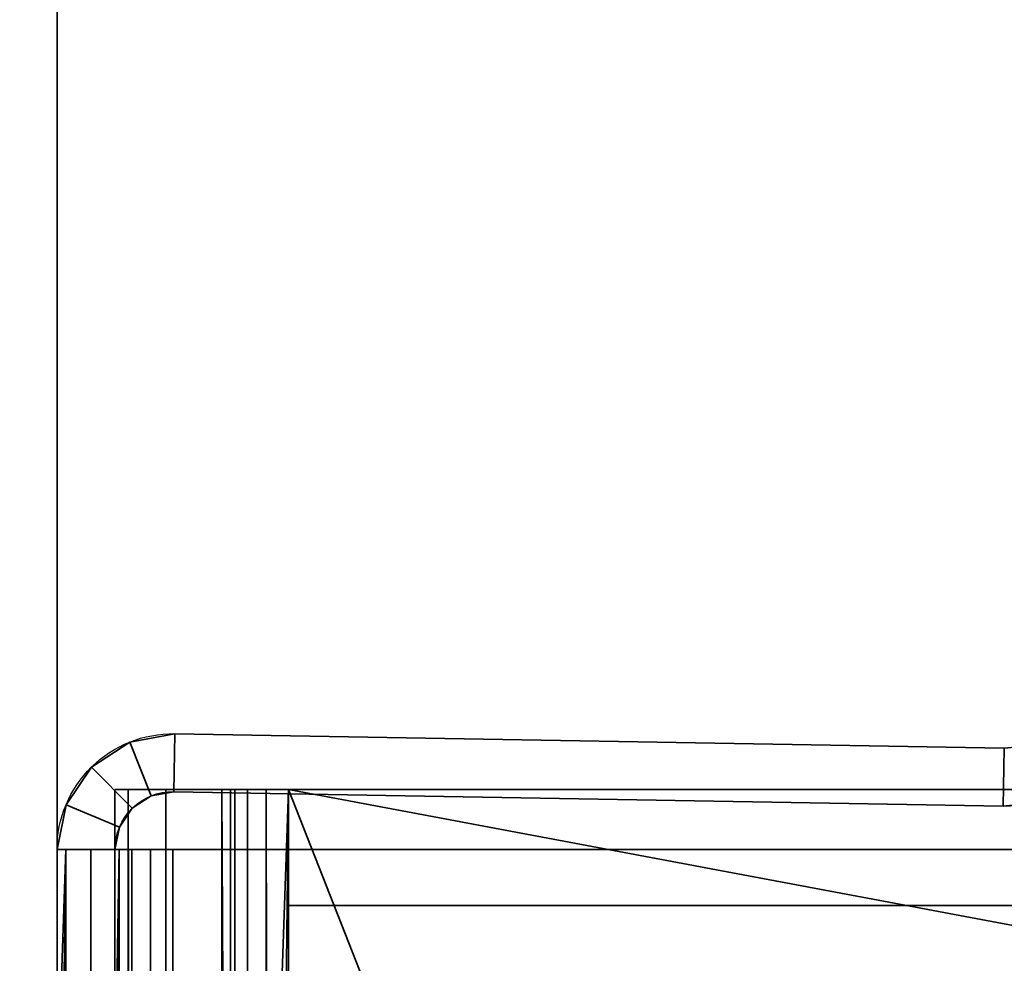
# Model space of a CAD drawing. Header units: millimetres. Extents: x -603 to 3703, y -120 to 249.
# Tile 798 of 1056: x 1988 to 2005, y -20 to -3. Entities that reach past the tile are written whole.
import ezdxf

# ---------------------------------------------------------------- set-up
doc = ezdxf.new("R2010")
doc.units = ezdxf.units.MM
doc.layers.add('152', color=7, linetype='Continuous', true_color=0xffffff)

# ---------------------------------------------------------------- blocks, each defined once
blk = doc.blocks.new('UG_SURFACE_002')
at = {"layer": '152', "color": 252, "linetype": 'Continuous', "lineweight": 35}
for points in [[(2177.5, -30, 2213), (2177.5, 229.8, 2213), (822.5, 229.8, 2213), (822.5, -30, 2213)], [(972.5, -30, 2063), (972.5, 229.8, 2063), (2027.5, 229.8, 2063), (2027.5, -30, 2063)]]:
    blk.add_3dface(points, dxfattribs=at)
blk = doc.blocks.new('UG_SURFACE_103')
at = {"layer": '152', "color": 252, "linetype": 'Continuous', "lineweight": 35}
for points in [[(1990.259, -15.678, 1712), (1990.259, -15.678, 1848), (1991.035, -15.536, 1848), (1991.035, -15.536, 1712)], [(1990.259, -15.678, 1712), (1991.035, -15.536, 1712), (1991.017, -16.535, 1712), (1990.629, -16.606, 1712)], [(1990.629, -16.606, 1848), (1991.017, -16.535, 1848), (1991.035, -15.536, 1848), (1990.259, -15.678, 1848)], [(1991.017, -16.535, 1712), (1991.035, -15.536, 1712), (1991.035, -15.536, 1710), (1991.017, -16.535, 1710)], [(1991.017, -16.535, 1850), (1991.035, -15.536, 1850), (1991.035, -15.536, 1848), (1991.017, -16.535, 1848)], [(2005.376, -15.786, 1850), (1991.035, -15.536, 1850), (1991.017, -16.535, 1850), (2005.359, -16.786, 1850)], [(2005.359, -16.786, 1710), (1991.017, -16.535, 1710), (1991.035, -15.536, 1710), (2005.376, -15.786, 1710)], [(2005.376, -15.786, 1850), (2005.376, -15.786, 1710), (1991.035, -15.536, 1712), (1991.035, -15.536, 1848)], [(2005.376, -15.786, 1710), (1991.035, -15.536, 1710), (1991.035, -15.536, 1712)], [(1991.035, -15.536, 1848), (1991.035, -15.536, 1850), (2005.376, -15.786, 1850)], [(1989.598, -16.109, 1712), (1989.598, -16.109, 1848), (1990.259, -15.678, 1848), (1990.259, -15.678, 1712)], [(1989.598, -16.109, 1712), (1990.259, -15.678, 1712), (1990.629, -16.606, 1712), (1990.299, -16.822, 1712)], [(1990.299, -16.822, 1848), (1990.629, -16.606, 1848), (1990.259, -15.678, 1848), (1989.598, -16.109, 1848)], [(2005.359, -16.786, 1850), (2005.847, -16.734, 1850), (2005.62, -15.76, 1850), (2005.376, -15.786, 1850)], [(2005.376, -15.786, 1710), (2005.62, -15.76, 1710), (2005.847, -16.734, 1710), (2005.359, -16.786, 1710)], [(2005.376, -15.786, 1710), (2005.376, -15.786, 1850), (2005.62, -15.76, 1850), (2005.62, -15.76, 1710)], [(1989.156, -16.762, 1712), (1989.156, -16.762, 1848), (1989.598, -16.109, 1848), (1989.598, -16.109, 1712)], [(1990.299, -16.822, 1712), (1990.078, -17.149, 1712), (1989.156, -16.762, 1712), (1989.598, -16.109, 1712)], [(1989.598, -16.109, 1848), (1989.156, -16.762, 1848), (1990.078, -17.149, 1848), (1990.299, -16.822, 1848)], [(1990.629, -16.606, 1712), (1990.629, -16.606, 1848), (1990.299, -16.822, 1848), (1990.299, -16.822, 1712)], [(1991.017, -16.535, 1712), (1991.017, -16.535, 1848), (1990.629, -16.606, 1848), (1990.629, -16.606, 1712)], [(2005.359, -16.786, 1710), (2005.359, -16.786, 1850), (1991.017, -16.535, 1848), (1991.017, -16.535, 1712)], [(2005.359, -16.786, 1850), (1991.017, -16.535, 1850), (1991.017, -16.535, 1848)], [(1991.017, -16.535, 1712), (1991.017, -16.535, 1710), (2005.359, -16.786, 1710)], [(1989.156, -16.762, 1848), (1989, -17.535, 1818.25), (1989, -17.535, 1828.35)], [(1989.156, -16.762, 1848), (1989, -17.535, 1794), (1989, -17.535, 1818.25)], [(1989.156, -16.762, 1848), (1989.156, -16.762, 1712), (1989, -17.535, 1766), (1989, -17.535, 1794)], [(1989.156, -16.762, 1712), (1989, -17.535, 1741.75), (1989, -17.535, 1766)], [(1989.156, -16.762, 1712), (1989, -17.535, 1731.65), (1989, -17.535, 1741.75)], [(1989.156, -16.762, 1712), (1989, -17.535, 1715.2), (1989, -17.535, 1731.65)], [(1989.156, -16.762, 1712), (1989, -17.535, 1712), (1989, -17.535, 1715.2)], [(1989, -17.535, 1828.35), (1989, -17.535, 1848), (1989.156, -16.762, 1848)], [(1990.078, -17.149, 1712), (1990, -17.535, 1712), (1989, -17.535, 1712), (1989.156, -16.762, 1712)], [(1989.156, -16.762, 1848), (1989, -17.535, 1848), (1990, -17.535, 1848), (1990.078, -17.149, 1848)], [(1990.299, -16.822, 1712), (1990.299, -16.822, 1848), (1990.078, -17.149, 1848), (1990.078, -17.149, 1712)], [(2005.847, -16.734, 1710), (2005.847, -16.734, 1850), (2005.359, -16.786, 1850), (2005.359, -16.786, 1710)], [(1990.078, -17.149, 1712), (1990, -17.535, 1731.65), (1990, -17.535, 1715.2)], [(1990.078, -17.149, 1712), (1990, -17.535, 1741.75), (1990, -17.535, 1731.65)], [(1990.078, -17.149, 1712), (1990, -17.535, 1766), (1990, -17.535, 1741.75)], [(1990.078, -17.149, 1712), (1990.078, -17.149, 1848), (1990, -17.535, 1794), (1990, -17.535, 1766)], [(1990.078, -17.149, 1848), (1990, -17.535, 1818.25), (1990, -17.535, 1794)], [(1990.078, -17.149, 1848), (1990, -17.535, 1828.35), (1990, -17.535, 1818.25)], [(1990.078, -17.149, 1848), (1990, -17.535, 1848), (1990, -17.535, 1828.35)], [(1990, -17.535, 1715.2), (1990, -17.535, 1712), (1990.078, -17.149, 1712)], [(1989, -21.968, 1848), (1989, -17.535, 1848), (1989, -17.535, 1828.35), (1989, -21.968, 1828.35)], [(1989, -21.968, 1828.35), (1989, -17.535, 1828.35), (1989, -17.535, 1818.25), (1989, -21.968, 1818.25)], [(1989, -21.968, 1818.25), (1989, -17.535, 1818.25), (1989, -17.535, 1794), (1989, -21.968, 1794)], [(1989, -21.968, 1794), (1989, -17.535, 1794), (1989, -17.535, 1766), (1989, -21.968, 1766)], [(1989, -21.968, 1766), (1989, -17.535, 1766), (1989, -17.535, 1741.75), (1989, -21.968, 1741.75)], [(1989, -21.968, 1741.75), (1989, -17.535, 1741.75), (1989, -17.535, 1731.65), (1989, -21.968, 1731.65)], [(1989, -21.968, 1731.65), (1989, -17.535, 1731.65), (1989, -17.535, 1715.2), (1989, -21.968, 1715.2)], [(1989, -21.968, 1715.2), (1989, -17.535, 1715.2), (1989, -17.535, 1712), (1989, -21.968, 1712)], [(1989.152, -46.5, 1848.765), (1989.152, -17.535, 1848.765), (1989, -28.75, 1848), (1989, -35, 1848)], [(1989.152, -17.535, 1848.765), (1989, -21.968, 1848), (1989, -28.75, 1848)], [(1989.152, -17.535, 1848.765), (1989, -17.535, 1848), (1989, -21.968, 1848)], [(1990.076, -17.535, 1848.383), (1990, -17.535, 1848), (1989, -17.535, 1848), (1989.152, -17.535, 1848.765)], [(1989.152, -17.535, 1711.235), (1989, -28.75, 1712), (1989, -21.968, 1712)], [(1989.152, -17.535, 1711.235), (1989.152, -46.5, 1711.235), (1989, -35, 1712), (1989, -28.75, 1712)], [(1989, -21.968, 1712), (1989, -17.535, 1712), (1989.152, -17.535, 1711.235)], [(1989.152, -17.535, 1711.235), (1989, -17.535, 1712), (1990, -17.535, 1712), (1990.076, -17.535, 1711.617)], [(1989.152, -17.535, 1848.765), (1989.152, -46.5, 1848.765), (1989.586, -46.5, 1849.414), (1989.586, -17.535, 1849.414)], [(1989.152, -17.535, 1848.765), (1989.586, -17.535, 1849.414), (1990.293, -17.535, 1848.707), (1990.076, -17.535, 1848.383)], [(1989.152, -46.5, 1711.235), (1989.152, -17.535, 1711.235), (1989.586, -17.535, 1710.586), (1989.586, -46.5, 1710.586)], [(1990.076, -17.535, 1711.617), (1990.293, -17.535, 1711.293), (1989.586, -17.535, 1710.586), (1989.152, -17.535, 1711.235)], [(1989.586, -17.535, 1849.414), (1989.586, -46.5, 1849.414), (1990.235, -46.5, 1849.848), (1990.235, -17.535, 1849.848)], [(1990.617, -17.535, 1848.924), (1990.293, -17.535, 1848.707), (1989.586, -17.535, 1849.414), (1990.235, -17.535, 1849.848)], [(1989.586, -46.5, 1710.586), (1989.586, -17.535, 1710.586), (1990.235, -17.535, 1710.152), (1990.235, -46.5, 1710.152)], [(1990.235, -17.535, 1710.152), (1989.586, -17.535, 1710.586), (1990.293, -17.535, 1711.293), (1990.617, -17.535, 1711.076)], [(1990.076, -17.535, 1848.383), (1990, -28.75, 1848), (1990, -21.968, 1848)], [(1990.076, -17.535, 1848.383), (1990.076, -46.5, 1848.383), (1990, -35, 1848), (1990, -28.75, 1848)], [(1990, -21.968, 1848), (1990, -17.535, 1848), (1990.076, -17.535, 1848.383)], [(1990, -21.968, 1712), (1990, -17.535, 1712), (1990, -17.535, 1715.2), (1990, -21.968, 1715.2)], [(1990, -21.968, 1715.2), (1990, -17.535, 1715.2), (1990, -17.535, 1731.65), (1990, -21.968, 1731.65)], [(1990, -21.968, 1731.65), (1990, -17.535, 1731.65), (1990, -17.535, 1741.75), (1990, -21.968, 1741.75)], [(1990, -21.968, 1741.75), (1990, -17.535, 1741.75), (1990, -17.535, 1766), (1990, -21.968, 1766)], [(1990, -21.968, 1766), (1990, -17.535, 1766), (1990, -17.535, 1794), (1990, -21.968, 1794)], [(1990, -21.968, 1794), (1990, -17.535, 1794), (1990, -17.535, 1818.25), (1990, -21.968, 1818.25)], [(1990, -21.968, 1818.25), (1990, -17.535, 1818.25), (1990, -17.535, 1828.35), (1990, -21.968, 1828.35)], [(1990, -21.968, 1828.35), (1990, -17.535, 1828.35), (1990, -17.535, 1848), (1990, -21.968, 1848)], [(1990.076, -46.5, 1711.617), (1990.076, -17.535, 1711.617), (1990, -28.75, 1712), (1990, -35, 1712)], [(1990.076, -17.535, 1711.617), (1990, -21.968, 1712), (1990, -28.75, 1712)], [(1990.076, -17.535, 1711.617), (1990, -17.535, 1712), (1990, -21.968, 1712)], [(1990.293, -17.535, 1848.707), (1990.293, -46.5, 1848.707), (1990.076, -46.5, 1848.383), (1990.076, -17.535, 1848.383)], [(1990.293, -46.5, 1711.293), (1990.293, -17.535, 1711.293), (1990.076, -17.535, 1711.617), (1990.076, -46.5, 1711.617)], [(1990.235, -17.535, 1849.848), (1990.235, -46.5, 1849.848), (1991, -46.5, 1850), (1991, -17.535, 1850)], [(1991, -17.535, 1849), (1990.617, -17.535, 1848.924), (1990.235, -17.535, 1849.848), (1991, -17.535, 1850)], [(1990.235, -46.5, 1710.152), (1990.235, -17.535, 1710.152), (1991, -17.535, 1710), (1991, -46.5, 1710)], [(1991, -17.535, 1710), (1990.235, -17.535, 1710.152), (1990.617, -17.535, 1711.076), (1991, -17.535, 1711)], [(1990.617, -17.535, 1848.924), (1990.617, -46.5, 1848.924), (1990.293, -46.5, 1848.707), (1990.293, -17.535, 1848.707)], [(1990.617, -46.5, 1711.076), (1990.617, -17.535, 1711.076), (1990.293, -17.535, 1711.293), (1990.293, -46.5, 1711.293)], [(1991, -17.535, 1849), (1991, -46.5, 1849), (1990.617, -46.5, 1848.924), (1990.617, -17.535, 1848.924)], [(1991, -46.5, 1711), (1991, -17.535, 1711), (1990.617, -17.535, 1711.076), (1990.617, -46.5, 1711.076)], [(1991, -17.535, 1850), (1991, -46.5, 1850), (2006.8, -46.5, 1850), (2006.8, -17.535, 1850)], [(1991, -17.535, 1850), (2006.8, -17.535, 1850), (2006.8, -17.535, 1849), (1991, -17.535, 1849)], [(1991, -17.535, 1849), (2006.8, -17.535, 1849), (2006.8, -46.5, 1849), (1991, -46.5, 1849)], [(1991, -17.535, 1710), (2006.8, -17.535, 1710), (2006.8, -46.5, 1710), (1991, -46.5, 1710)], [(1991, -17.535, 1711), (2006.8, -17.535, 1711), (2006.8, -17.535, 1710), (1991, -17.535, 1710)], [(1991, -17.535, 1711), (1991, -46.5, 1711), (2006.8, -46.5, 1711), (2006.8, -17.535, 1711)]]:
    blk.add_3dface(points, dxfattribs=at)
blk = doc.blocks.new('UG_SURFACE_108')
at = {"layer": '152', "color": 252, "linetype": 'Continuous', "lineweight": 35}
for points in [[(1990.228, -45.5, 1708.148), (1990.228, -16.5, 1708.148), (1990, -16.5, 1707), (1990, -45.5, 1707)], [(1990, -16.5, 1707), (1990.228, -16.5, 1708.148), (1992.076, -16.5, 1707.383), (1992, -16.5, 1707)], [(1992, -16.5, 1707), (1992, -16.5, 1685), (1990, -16.5, 1685), (1990, -16.5, 1707)], [(1990, -45.5, 1707), (1990, -16.5, 1707), (1990, -16.5, 1685), (1990, -45.5, 1685)], [(1990, -45.5, 1685), (1990, -16.5, 1685), (1992, -16.5, 1685), (1992, -45.5, 1685)], [(1990, -45.5, 1853), (1990, -16.5, 1853), (1990.228, -16.5, 1851.852), (1990.228, -45.5, 1851.852)], [(1990, -16.5, 1853), (1990, -16.5, 1875), (1992, -16.5, 1875), (1992, -16.5, 1853)], [(1992, -16.5, 1853), (1992.076, -16.5, 1852.617), (1990.228, -16.5, 1851.852), (1990, -16.5, 1853)], [(1990, -45.5, 1875), (1992, -45.5, 1875), (1992, -16.5, 1875), (1990, -16.5, 1875)], [(1990, -45.5, 1853), (1990, -45.5, 1875), (1990, -16.5, 1875), (1990, -16.5, 1853)], [(1990.879, -45.5, 1709.121), (1990.879, -16.5, 1709.121), (1990.228, -16.5, 1708.148), (1990.228, -45.5, 1708.148)], [(1990.228, -16.5, 1708.148), (1990.879, -16.5, 1709.121), (1992.293, -16.5, 1707.707), (1992.076, -16.5, 1707.383)], [(1990.228, -45.5, 1851.852), (1990.228, -16.5, 1851.852), (1990.879, -16.5, 1850.879), (1990.879, -45.5, 1850.879)], [(1992.076, -16.5, 1852.617), (1992.293, -16.5, 1852.293), (1990.879, -16.5, 1850.879), (1990.228, -16.5, 1851.852)], [(1991.852, -45.5, 1709.772), (1991.852, -16.5, 1709.772), (1990.879, -16.5, 1709.121), (1990.879, -45.5, 1709.121)], [(1992.617, -16.5, 1707.924), (1992.293, -16.5, 1707.707), (1990.879, -16.5, 1709.121), (1991.852, -16.5, 1709.772)], [(1990.879, -45.5, 1850.879), (1990.879, -16.5, 1850.879), (1991.852, -16.5, 1850.228), (1991.852, -45.5, 1850.228)], [(1991.852, -16.5, 1850.228), (1990.879, -16.5, 1850.879), (1992.293, -16.5, 1852.293), (1992.617, -16.5, 1852.076)], [(1991.852, -16.5, 1709.772), (1991.852, -45.5, 1709.772), (1992, -45.5, 1709.828)], [(1992, -45.5, 1709.828), (1993, -16.5, 1710), (1991.852, -16.5, 1709.772)], [(1993, -16.5, 1708), (1992.617, -16.5, 1707.924), (1991.852, -16.5, 1709.772), (1993, -16.5, 1710)], [(1991.852, -16.5, 1850.228), (1993, -16.5, 1850), (1992, -45.5, 1850.172)], [(1992, -45.5, 1850.172), (1991.852, -45.5, 1850.228), (1991.852, -16.5, 1850.228)], [(1993, -16.5, 1850), (1991.852, -16.5, 1850.228), (1992.617, -16.5, 1852.076), (1993, -16.5, 1852)], [(1992, -45.5, 1707), (1992, -16.5, 1707), (1992.076, -16.5, 1707.383), (1992.076, -45.5, 1707.383)], [(1992, -45.5, 1709.828), (1993, -45.731, 1710), (1993, -16.5, 1710)], [(1992, -45.5, 1707), (1992, -45.5, 1685), (1992, -16.5, 1685), (1992, -16.5, 1707)], [(1992.076, -45.5, 1852.617), (1992.076, -16.5, 1852.617), (1992, -16.5, 1853), (1992, -45.5, 1853)], [(1993, -16.5, 1850), (1993, -45.731, 1850), (1992, -45.5, 1850.172)], [(1992, -45.5, 1853), (1992, -16.5, 1853), (1992, -16.5, 1875), (1992, -45.5, 1875)], [(1992.076, -45.5, 1707.383), (1992.076, -16.5, 1707.383), (1992.293, -16.5, 1707.707), (1992.293, -45.5, 1707.707)], [(1992.293, -45.5, 1852.293), (1992.293, -16.5, 1852.293), (1992.076, -16.5, 1852.617), (1992.076, -45.5, 1852.617)], [(1992.293, -45.5, 1707.707), (1992.293, -16.5, 1707.707), (1992.617, -16.5, 1707.924), (1992.617, -45.5, 1707.924)], [(1992.617, -45.5, 1852.076), (1992.617, -16.5, 1852.076), (1992.293, -16.5, 1852.293), (1992.293, -45.5, 1852.293)], [(1992.617, -16.5, 1707.924), (1993, -16.5, 1708), (1992.667, -45.5, 1707.943)], [(1992.667, -45.5, 1707.943), (1992.617, -45.5, 1707.924), (1992.617, -16.5, 1707.924)], [(1992.617, -16.5, 1852.076), (1992.617, -45.5, 1852.076), (1992.667, -45.5, 1852.057)], [(1992.667, -45.5, 1852.057), (1993, -16.5, 1852), (1992.617, -16.5, 1852.076)], [(1993, -16.5, 1708), (1993, -45.731, 1708), (1992.667, -45.5, 1707.943)], [(1992.667, -45.5, 1852.057), (1993, -45.731, 1852), (1993, -16.5, 1852)], [(2005, -47, 1708), (1993, -16.5, 1708), (2009, -19.5, 1708), (2009, -45.5, 1708)], [(1993, -16.5, 1708), (2009, -16.5, 1708), (2009, -19.5, 1708)], [(2005, -47, 1708), (2005, -48.5, 1708), (1993, -45.731, 1708), (1993, -16.5, 1708)], [(1993, -16.5, 1710), (2005, -47, 1710), (2009, -45.5, 1710), (2009, -19.5, 1710)], [(1993, -16.5, 1710), (1993, -45.731, 1710), (2005, -48.5, 1710), (2005, -47, 1710)], [(2009, -19.5, 1710), (2009, -16.5, 1710), (1993, -16.5, 1710)], [(1993, -16.5, 1710), (2009, -16.5, 1710), (2009, -16.5, 1708), (1993, -16.5, 1708)], [(1993, -16.5, 1852), (2005, -47, 1852), (2009, -45.5, 1852), (2009, -19.5, 1852)], [(1993, -16.5, 1852), (1993, -45.731, 1852), (2005, -48.5, 1852), (2005, -47, 1852)], [(2009, -19.5, 1852), (2009, -16.5, 1852), (1993, -16.5, 1852)], [(2005, -47, 1850), (1993, -16.5, 1850), (2009, -19.5, 1850), (2009, -45.5, 1850)], [(1993, -16.5, 1850), (2009, -16.5, 1850), (2009, -19.5, 1850)], [(2005, -47, 1850), (2005, -48.5, 1850), (1993, -45.731, 1850), (1993, -16.5, 1850)], [(1993, -18.5, 1849), (1993, -16.5, 1849), (1993, -16.5, 1711), (1993, -18.5, 1711)], [(2009, -18.5, 1711), (1993, -18.5, 1711), (1993, -16.5, 1711), (2009, -16.5, 1711)], [(2009, -16.5, 1849), (1993, -16.5, 1849), (1993, -18.5, 1849), (2009, -18.5, 1849)], [(2009, -16.5, 1849), (2009, -16.5, 1711), (1993, -16.5, 1711), (1993, -16.5, 1849)], [(1993, -16.5, 1852), (2009, -16.5, 1852), (2009, -16.5, 1850), (1993, -16.5, 1850)], [(2009, -18.5, 1849), (1993, -18.5, 1849), (1993, -18.5, 1711), (2009, -18.5, 1711)]]:
    blk.add_3dface(points, dxfattribs=at)
blk = doc.blocks.new('UG_SURFACE_115')
at = {"layer": '152', "color": 252, "linetype": 'Continuous', "lineweight": 35}
for points in [[(1990.259, -15.678, 277), (1990.259, -15.678, 413), (1991.035, -15.536, 413), (1991.035, -15.536, 277)], [(1990.259, -15.678, 277), (1991.035, -15.536, 277), (1991.017, -16.535, 277), (1990.629, -16.606, 277)], [(1990.629, -16.606, 413), (1991.017, -16.535, 413), (1991.035, -15.536, 413), (1990.259, -15.678, 413)], [(1991.017, -16.535, 277), (1991.035, -15.536, 277), (1991.035, -15.536, 275), (1991.017, -16.535, 275)], [(1991.017, -16.535, 415), (1991.035, -15.536, 415), (1991.035, -15.536, 413), (1991.017, -16.535, 413)], [(2005.376, -15.786, 415), (1991.035, -15.536, 415), (1991.017, -16.535, 415), (2005.359, -16.786, 415)], [(2005.359, -16.786, 275), (1991.017, -16.535, 275), (1991.035, -15.536, 275), (2005.376, -15.786, 275)], [(2005.376, -15.786, 415), (2005.376, -15.786, 275), (1991.035, -15.536, 277), (1991.035, -15.536, 413)], [(2005.376, -15.786, 275), (1991.035, -15.536, 275), (1991.035, -15.536, 277)], [(1991.035, -15.536, 413), (1991.035, -15.536, 415), (2005.376, -15.786, 415)], [(1989.598, -16.109, 277), (1989.598, -16.109, 413), (1990.259, -15.678, 413), (1990.259, -15.678, 277)], [(1989.598, -16.109, 277), (1990.259, -15.678, 277), (1990.629, -16.606, 277), (1990.299, -16.822, 277)], [(1990.299, -16.822, 413), (1990.629, -16.606, 413), (1990.259, -15.678, 413), (1989.598, -16.109, 413)], [(2005.359, -16.786, 415), (2005.847, -16.734, 415), (2005.62, -15.76, 415), (2005.376, -15.786, 415)], [(2005.376, -15.786, 275), (2005.62, -15.76, 275), (2005.847, -16.734, 275), (2005.359, -16.786, 275)], [(2005.376, -15.786, 275), (2005.376, -15.786, 415), (2005.62, -15.76, 415), (2005.62, -15.76, 275)], [(1989.156, -16.762, 277), (1989.156, -16.762, 413), (1989.598, -16.109, 413), (1989.598, -16.109, 277)], [(1990.299, -16.822, 277), (1990.078, -17.149, 277), (1989.156, -16.762, 277), (1989.598, -16.109, 277)], [(1989.598, -16.109, 413), (1989.156, -16.762, 413), (1990.078, -17.149, 413), (1990.299, -16.822, 413)], [(1990.629, -16.606, 277), (1990.629, -16.606, 413), (1990.299, -16.822, 413), (1990.299, -16.822, 277)], [(1991.017, -16.535, 277), (1991.017, -16.535, 413), (1990.629, -16.606, 413), (1990.629, -16.606, 277)], [(2005.359, -16.786, 275), (2005.359, -16.786, 415), (1991.017, -16.535, 413), (1991.017, -16.535, 277)], [(2005.359, -16.786, 415), (1991.017, -16.535, 415), (1991.017, -16.535, 413)], [(1991.017, -16.535, 277), (1991.017, -16.535, 275), (2005.359, -16.786, 275)], [(1989.156, -16.762, 413), (1989, -17.535, 383.25), (1989, -17.535, 393.35)], [(1989.156, -16.762, 413), (1989, -17.535, 359), (1989, -17.535, 383.25)], [(1989.156, -16.762, 413), (1989.156, -16.762, 277), (1989, -17.535, 331), (1989, -17.535, 359)], [(1989.156, -16.762, 277), (1989, -17.535, 306.75), (1989, -17.535, 331)], [(1989.156, -16.762, 277), (1989, -17.535, 296.65), (1989, -17.535, 306.75)], [(1989.156, -16.762, 277), (1989, -17.535, 280.2), (1989, -17.535, 296.65)], [(1989.156, -16.762, 277), (1989, -17.535, 277), (1989, -17.535, 280.2)], [(1989, -17.535, 393.35), (1989, -17.535, 413), (1989.156, -16.762, 413)], [(1990.078, -17.149, 277), (1990, -17.535, 277), (1989, -17.535, 277), (1989.156, -16.762, 277)], [(1989.156, -16.762, 413), (1989, -17.535, 413), (1990, -17.535, 413), (1990.078, -17.149, 413)], [(1990.299, -16.822, 277), (1990.299, -16.822, 413), (1990.078, -17.149, 413), (1990.078, -17.149, 277)], [(2005.847, -16.734, 275), (2005.847, -16.734, 415), (2005.359, -16.786, 415), (2005.359, -16.786, 275)], [(1990.078, -17.149, 277), (1990, -17.535, 296.65), (1990, -17.535, 280.2)], [(1990.078, -17.149, 277), (1990, -17.535, 306.75), (1990, -17.535, 296.65)], [(1990.078, -17.149, 277), (1990, -17.535, 331), (1990, -17.535, 306.75)], [(1990.078, -17.149, 277), (1990.078, -17.149, 413), (1990, -17.535, 359), (1990, -17.535, 331)], [(1990.078, -17.149, 413), (1990, -17.535, 383.25), (1990, -17.535, 359)], [(1990.078, -17.149, 413), (1990, -17.535, 393.35), (1990, -17.535, 383.25)], [(1990.078, -17.149, 413), (1990, -17.535, 413), (1990, -17.535, 393.35)], [(1990, -17.535, 280.2), (1990, -17.535, 277), (1990.078, -17.149, 277)], [(1989, -21.968, 413), (1989, -17.535, 413), (1989, -17.535, 393.35), (1989, -21.968, 393.35)], [(1989, -21.968, 393.35), (1989, -17.535, 393.35), (1989, -17.535, 383.25), (1989, -21.968, 383.25)], [(1989, -21.968, 383.25), (1989, -17.535, 383.25), (1989, -17.535, 359), (1989, -21.968, 359)], [(1989, -21.968, 359), (1989, -17.535, 359), (1989, -17.535, 331), (1989, -21.968, 331)], [(1989, -21.968, 331), (1989, -17.535, 331), (1989, -17.535, 306.75), (1989, -21.968, 306.75)], [(1989, -21.968, 306.75), (1989, -17.535, 306.75), (1989, -17.535, 296.65), (1989, -21.968, 296.65)], [(1989, -21.968, 296.65), (1989, -17.535, 296.65), (1989, -17.535, 280.2), (1989, -21.968, 280.2)], [(1989, -21.968, 280.2), (1989, -17.535, 280.2), (1989, -17.535, 277), (1989, -21.968, 277)], [(1989.152, -46.5, 413.765), (1989.152, -17.535, 413.765), (1989, -28.75, 413), (1989, -35, 413)], [(1989.152, -17.535, 413.765), (1989, -21.968, 413), (1989, -28.75, 413)], [(1989.152, -17.535, 413.765), (1989, -17.535, 413), (1989, -21.968, 413)], [(1990.076, -17.535, 413.383), (1990, -17.535, 413), (1989, -17.535, 413), (1989.152, -17.535, 413.765)], [(1989.152, -17.535, 276.235), (1989, -28.75, 277), (1989, -21.968, 277)], [(1989.152, -17.535, 276.235), (1989.152, -46.5, 276.235), (1989, -35, 277), (1989, -28.75, 277)], [(1989, -21.968, 277), (1989, -17.535, 277), (1989.152, -17.535, 276.235)], [(1989.152, -17.535, 276.235), (1989, -17.535, 277), (1990, -17.535, 277), (1990.076, -17.535, 276.617)], [(1989.152, -17.535, 413.765), (1989.152, -46.5, 413.765), (1989.586, -46.5, 414.414), (1989.586, -17.535, 414.414)], [(1989.152, -17.535, 413.765), (1989.586, -17.535, 414.414), (1990.293, -17.535, 413.707), (1990.076, -17.535, 413.383)], [(1989.152, -46.5, 276.235), (1989.152, -17.535, 276.235), (1989.586, -17.535, 275.586), (1989.586, -46.5, 275.586)], [(1990.076, -17.535, 276.617), (1990.293, -17.535, 276.293), (1989.586, -17.535, 275.586), (1989.152, -17.535, 276.235)], [(1989.586, -17.535, 414.414), (1989.586, -46.5, 414.414), (1990.235, -46.5, 414.848), (1990.235, -17.535, 414.848)], [(1990.617, -17.535, 413.924), (1990.293, -17.535, 413.707), (1989.586, -17.535, 414.414), (1990.235, -17.535, 414.848)], [(1989.586, -46.5, 275.586), (1989.586, -17.535, 275.586), (1990.235, -17.535, 275.152), (1990.235, -46.5, 275.152)], [(1990.235, -17.535, 275.152), (1989.586, -17.535, 275.586), (1990.293, -17.535, 276.293), (1990.617, -17.535, 276.076)], [(1990.076, -17.535, 413.383), (1990, -28.75, 413), (1990, -21.968, 413)], [(1990.076, -17.535, 413.383), (1990.076, -46.5, 413.383), (1990, -35, 413), (1990, -28.75, 413)], [(1990, -21.968, 413), (1990, -17.535, 413), (1990.076, -17.535, 413.383)], [(1990, -21.968, 277), (1990, -17.535, 277), (1990, -17.535, 280.2), (1990, -21.968, 280.2)], [(1990, -21.968, 280.2), (1990, -17.535, 280.2), (1990, -17.535, 296.65), (1990, -21.968, 296.65)], [(1990, -21.968, 296.65), (1990, -17.535, 296.65), (1990, -17.535, 306.75), (1990, -21.968, 306.75)], [(1990, -21.968, 306.75), (1990, -17.535, 306.75), (1990, -17.535, 331), (1990, -21.968, 331)], [(1990, -21.968, 331), (1990, -17.535, 331), (1990, -17.535, 359), (1990, -21.968, 359)], [(1990, -21.968, 359), (1990, -17.535, 359), (1990, -17.535, 383.25), (1990, -21.968, 383.25)], [(1990, -21.968, 383.25), (1990, -17.535, 383.25), (1990, -17.535, 393.35), (1990, -21.968, 393.35)], [(1990, -21.968, 393.35), (1990, -17.535, 393.35), (1990, -17.535, 413), (1990, -21.968, 413)], [(1990.076, -46.5, 276.617), (1990.076, -17.535, 276.617), (1990, -28.75, 277), (1990, -35, 277)], [(1990.076, -17.535, 276.617), (1990, -21.968, 277), (1990, -28.75, 277)], [(1990.076, -17.535, 276.617), (1990, -17.535, 277), (1990, -21.968, 277)], [(1990.293, -17.535, 413.707), (1990.293, -46.5, 413.707), (1990.076, -46.5, 413.383), (1990.076, -17.535, 413.383)], [(1990.293, -46.5, 276.293), (1990.293, -17.535, 276.293), (1990.076, -17.535, 276.617), (1990.076, -46.5, 276.617)], [(1990.235, -17.535, 414.848), (1990.235, -46.5, 414.848), (1991, -46.5, 415), (1991, -17.535, 415)], [(1991, -17.535, 414), (1990.617, -17.535, 413.924), (1990.235, -17.535, 414.848), (1991, -17.535, 415)], [(1990.235, -46.5, 275.152), (1990.235, -17.535, 275.152), (1991, -17.535, 275), (1991, -46.5, 275)], [(1991, -17.535, 275), (1990.235, -17.535, 275.152), (1990.617, -17.535, 276.076), (1991, -17.535, 276)], [(1990.617, -17.535, 413.924), (1990.617, -46.5, 413.924), (1990.293, -46.5, 413.707), (1990.293, -17.535, 413.707)], [(1990.617, -46.5, 276.076), (1990.617, -17.535, 276.076), (1990.293, -17.535, 276.293), (1990.293, -46.5, 276.293)], [(1991, -17.535, 414), (1991, -46.5, 414), (1990.617, -46.5, 413.924), (1990.617, -17.535, 413.924)], [(1991, -46.5, 276), (1991, -17.535, 276), (1990.617, -17.535, 276.076), (1990.617, -46.5, 276.076)], [(1991, -17.535, 415), (1991, -46.5, 415), (2006.8, -46.5, 415), (2006.8, -17.535, 415)], [(1991, -17.535, 415), (2006.8, -17.535, 415), (2006.8, -17.535, 414), (1991, -17.535, 414)], [(1991, -17.535, 414), (2006.8, -17.535, 414), (2006.8, -46.5, 414), (1991, -46.5, 414)], [(1991, -17.535, 275), (2006.8, -17.535, 275), (2006.8, -46.5, 275), (1991, -46.5, 275)], [(1991, -17.535, 276), (2006.8, -17.535, 276), (2006.8, -17.535, 275), (1991, -17.535, 275)], [(1991, -17.535, 276), (1991, -46.5, 276), (2006.8, -46.5, 276), (2006.8, -17.535, 276)]]:
    blk.add_3dface(points, dxfattribs=at)
blk = doc.blocks.new('UG_SURFACE_120')
at = {"layer": '152', "color": 252, "linetype": 'Continuous', "lineweight": 35}
for points in [[(1990.228, -45.5, 273.148), (1990.228, -16.5, 273.148), (1990, -16.5, 272), (1990, -45.5, 272)], [(1990, -16.5, 272), (1990.228, -16.5, 273.148), (1992.076, -16.5, 272.383), (1992, -16.5, 272)], [(1992, -16.5, 272), (1992, -16.5, 250), (1990, -16.5, 250), (1990, -16.5, 272)], [(1990, -45.5, 272), (1990, -16.5, 272), (1990, -16.5, 250), (1990, -45.5, 250)], [(1990, -45.5, 250), (1990, -16.5, 250), (1992, -16.5, 250), (1992, -45.5, 250)], [(1990, -45.5, 418), (1990, -16.5, 418), (1990.228, -16.5, 416.852), (1990.228, -45.5, 416.852)], [(1990, -16.5, 418), (1990, -16.5, 440), (1992, -16.5, 440), (1992, -16.5, 418)], [(1992, -16.5, 418), (1992.076, -16.5, 417.617), (1990.228, -16.5, 416.852), (1990, -16.5, 418)], [(1990, -45.5, 440), (1992, -45.5, 440), (1992, -16.5, 440), (1990, -16.5, 440)], [(1990, -45.5, 418), (1990, -45.5, 440), (1990, -16.5, 440), (1990, -16.5, 418)], [(1990.879, -45.5, 274.121), (1990.879, -16.5, 274.121), (1990.228, -16.5, 273.148), (1990.228, -45.5, 273.148)], [(1990.228, -16.5, 273.148), (1990.879, -16.5, 274.121), (1992.293, -16.5, 272.707), (1992.076, -16.5, 272.383)], [(1990.228, -45.5, 416.852), (1990.228, -16.5, 416.852), (1990.879, -16.5, 415.879), (1990.879, -45.5, 415.879)], [(1992.076, -16.5, 417.617), (1992.293, -16.5, 417.293), (1990.879, -16.5, 415.879), (1990.228, -16.5, 416.852)], [(1991.852, -45.5, 274.772), (1991.852, -16.5, 274.772), (1990.879, -16.5, 274.121), (1990.879, -45.5, 274.121)], [(1992.617, -16.5, 272.924), (1992.293, -16.5, 272.707), (1990.879, -16.5, 274.121), (1991.852, -16.5, 274.772)], [(1990.879, -45.5, 415.879), (1990.879, -16.5, 415.879), (1991.852, -16.5, 415.228), (1991.852, -45.5, 415.228)], [(1991.852, -16.5, 415.228), (1990.879, -16.5, 415.879), (1992.293, -16.5, 417.293), (1992.617, -16.5, 417.076)], [(1991.852, -16.5, 274.772), (1991.852, -45.5, 274.772), (1992, -45.5, 274.828)], [(1992, -45.5, 274.828), (1993, -16.5, 275), (1991.852, -16.5, 274.772)], [(1993, -16.5, 273), (1992.617, -16.5, 272.924), (1991.852, -16.5, 274.772), (1993, -16.5, 275)], [(1991.852, -16.5, 415.228), (1993, -16.5, 415), (1992, -45.5, 415.172)], [(1992, -45.5, 415.172), (1991.852, -45.5, 415.228), (1991.852, -16.5, 415.228)], [(1993, -16.5, 415), (1991.852, -16.5, 415.228), (1992.617, -16.5, 417.076), (1993, -16.5, 417)], [(1992, -45.5, 272), (1992, -16.5, 272), (1992.076, -16.5, 272.383), (1992.076, -45.5, 272.383)], [(1992, -45.5, 274.828), (1993, -45.731, 275), (1993, -16.5, 275)], [(1992, -45.5, 272), (1992, -45.5, 250), (1992, -16.5, 250), (1992, -16.5, 272)], [(1992.076, -45.5, 417.617), (1992.076, -16.5, 417.617), (1992, -16.5, 418), (1992, -45.5, 418)], [(1993, -16.5, 415), (1993, -45.731, 415), (1992, -45.5, 415.172)], [(1992, -45.5, 418), (1992, -16.5, 418), (1992, -16.5, 440), (1992, -45.5, 440)], [(1992.076, -45.5, 272.383), (1992.076, -16.5, 272.383), (1992.293, -16.5, 272.707), (1992.293, -45.5, 272.707)], [(1992.293, -45.5, 417.293), (1992.293, -16.5, 417.293), (1992.076, -16.5, 417.617), (1992.076, -45.5, 417.617)], [(1992.293, -45.5, 272.707), (1992.293, -16.5, 272.707), (1992.617, -16.5, 272.924), (1992.617, -45.5, 272.924)], [(1992.617, -45.5, 417.076), (1992.617, -16.5, 417.076), (1992.293, -16.5, 417.293), (1992.293, -45.5, 417.293)], [(1992.617, -16.5, 272.924), (1993, -16.5, 273), (1992.667, -45.5, 272.943)], [(1992.667, -45.5, 272.943), (1992.617, -45.5, 272.924), (1992.617, -16.5, 272.924)], [(1992.617, -16.5, 417.076), (1992.617, -45.5, 417.076), (1992.667, -45.5, 417.057)], [(1992.667, -45.5, 417.057), (1993, -16.5, 417), (1992.617, -16.5, 417.076)], [(1993, -16.5, 273), (1993, -45.731, 273), (1992.667, -45.5, 272.943)], [(1992.667, -45.5, 417.057), (1993, -45.731, 417), (1993, -16.5, 417)], [(2005, -47, 273), (1993, -16.5, 273), (2009, -19.5, 273), (2009, -45.5, 273)], [(1993, -16.5, 273), (2009, -16.5, 273), (2009, -19.5, 273)], [(2005, -47, 273), (2005, -48.5, 273), (1993, -45.731, 273), (1993, -16.5, 273)], [(1993, -16.5, 275), (2005, -47, 275), (2009, -45.5, 275), (2009, -19.5, 275)], [(1993, -16.5, 275), (1993, -45.731, 275), (2005, -48.5, 275), (2005, -47, 275)], [(2009, -19.5, 275), (2009, -16.5, 275), (1993, -16.5, 275)], [(1993, -16.5, 275), (2009, -16.5, 275), (2009, -16.5, 273), (1993, -16.5, 273)], [(1993, -16.5, 417), (2005, -47, 417), (2009, -45.5, 417), (2009, -19.5, 417)], [(1993, -16.5, 417), (1993, -45.731, 417), (2005, -48.5, 417), (2005, -47, 417)], [(2009, -19.5, 417), (2009, -16.5, 417), (1993, -16.5, 417)], [(2005, -47, 415), (1993, -16.5, 415), (2009, -19.5, 415), (2009, -45.5, 415)], [(1993, -16.5, 415), (2009, -16.5, 415), (2009, -19.5, 415)], [(2005, -47, 415), (2005, -48.5, 415), (1993, -45.731, 415), (1993, -16.5, 415)], [(1993, -18.5, 414), (1993, -16.5, 414), (1993, -16.5, 276), (1993, -18.5, 276)], [(2009, -18.5, 276), (1993, -18.5, 276), (1993, -16.5, 276), (2009, -16.5, 276)], [(2009, -16.5, 414), (1993, -16.5, 414), (1993, -18.5, 414), (2009, -18.5, 414)], [(2009, -16.5, 414), (2009, -16.5, 276), (1993, -16.5, 276), (1993, -16.5, 414)], [(1993, -16.5, 417), (2009, -16.5, 417), (2009, -16.5, 415), (1993, -16.5, 415)], [(2009, -18.5, 414), (1993, -18.5, 414), (1993, -18.5, 276), (2009, -18.5, 276)]]:
    blk.add_3dface(points, dxfattribs=at)
blk = doc.blocks.new('UG_SURFACE_154')
at = {"layer": '152', "color": 252, "linetype": 'Continuous', "lineweight": 35}
for points in [[(1011, -46.92, 2022.5), (1989, -46.92, 2022.5), (1989, 62.92, 2022.5), (1011, 62.92, 2022.5)], [(1989, 62.92, 2022.5), (1989, -46.92, 2022.5), (1987.5, -46.92, 2021), (1987.5, 62.92, 2021)]]:
    blk.add_3dface(points, dxfattribs=at)
blk = doc.blocks.new('UG_SURFACE_155')
at = {"layer": '152', "color": 252, "linetype": 'Continuous', "lineweight": 35}
for points in [[(1987.5, -46.92, -7), (1987.5, 62.92, -7), (1989, 62.92, -7), (1989, -46.92, -7)], [(1987.5, 62.92, 2021), (1987.5, -46.92, 2021), (1989, -46.92, 2022.5), (1989, 62.92, 2022.5)], [(1989, 62.92, 2022.5), (1989, -46.92, 2022.5), (1989, -46.92, -7), (1989, 62.92, -7)]]:
    blk.add_3dface(points, dxfattribs=at)

msp = doc.modelspace()

# ---------------------------------------------------------------- linework, layer by layer
at = {"layer": '152', "color": 252, "linetype": 'Continuous', "lineweight": -3, "true_color": 0x939598}
for p, q in [((1989, -46.92, 2022.5), (1989, 62.92, 2022.5)), ((1989, -46.92, 2022.5), (1989, 62.92, 2022.5)), ((1989, -46.92, -7), (1989, 62.92, -7)), ((1991.017, -16.535, 1712), (1991.035, -15.536, 1712)), ((1991.017, -16.535, 1848), (1991.035, -15.536, 1848)), ((1991.035, -15.536, 1710), (1991.017, -16.535, 1710)), ((1991.035, -15.536, 1850), (1991.017, -16.535, 1850)), ((1991.017, -16.535, 413), (1991.035, -15.536, 413)), ((1991.035, -15.536, 275), (1991.017, -16.535, 275)), ((1991.035, -15.536, 415), (1991.017, -16.535, 415)), ((1991.017, -16.535, 277), (1991.035, -15.536, 277)), ((1991.035, -15.536, 1848), (1991.035, -15.536, 1850)), ((2005.376, -15.786, 1710), (1991.035, -15.536, 1710)), ((1991.035, -15.536, 1710), (1991.035, -15.536, 1712)), ((1991.035, -15.536, 1712), (1991.035, -15.536, 1848)), ((2005.376, -15.786, 1850), (1991.035, -15.536, 1850)), ((2005.376, -15.786, 415), (1991.035, -15.536, 415)), ((1991.035, -15.536, 275), (1991.035, -15.536, 277)), ((1991.035, -15.536, 277), (1991.035, -15.536, 413)), ((1991.035, -15.536, 413), (1991.035, -15.536, 415)), ((2005.376, -15.786, 275), (1991.035, -15.536, 275)), ((2005.376, -15.786, 1710), (2005.376, -15.786, 1850)), ((2005.376, -15.786, 275), (2005.376, -15.786, 415)), ((1990, -16.5, 1875), (1990, -16.5, 1853)), ((1990, -16.5, 1875), (1992, -16.5, 1875)), ((1990, -45.5, 1685), (1990, -16.5, 1685)), ((1990, -16.5, 1685), (1992, -16.5, 1685)), ((1990, -45.5, 1875), (1990, -16.5, 1875)), ((1990, -45.5, 1853), (1990, -16.5, 1853)), ((1990, -45.5, 1707), (1990, -16.5, 1707)), ((1990, -16.5, 1707), (1990, -16.5, 1685)), ((1990, -45.5, 272), (1990, -16.5, 272)), ((1990, -16.5, 440), (1990, -16.5, 418)), ((1990, -16.5, 250), (1992, -16.5, 250)), ((1990, -45.5, 418), (1990, -16.5, 418)), ((1990, -16.5, 272), (1990, -16.5, 250)), ((1990, -16.5, 440), (1992, -16.5, 440)), ((1990, -45.5, 440), (1990, -16.5, 440)), ((1990, -45.5, 250), (1990, -16.5, 250)), ((1992, -45.5, 1875), (1992, -16.5, 1875)), ((1992, -45.5, 1707), (1992, -16.5, 1707)), ((1992, -45.5, 1853), (1992, -16.5, 1853)), ((1992, -16.5, 1707), (1992, -16.5, 1685)), ((1992, -16.5, 1875), (1992, -16.5, 1853)), ((1992, -45.5, 1685), (1992, -16.5, 1685)), ((1992, -45.5, 440), (1992, -16.5, 440)), ((1992, -45.5, 418), (1992, -16.5, 418)), ((1992, -16.5, 272), (1992, -16.5, 250)), ((1992, -45.5, 250), (1992, -16.5, 250)), ((1992, -16.5, 440), (1992, -16.5, 418)), ((1992, -45.5, 272), (1992, -16.5, 272)), ((1993, -45.731, 1852), (1993, -16.5, 1852)), ((1993, -16.5, 1711), (1993, -18.5, 1711)), ((1993, -16.5, 1852), (2009, -16.5, 1852)), ((2009, -16.5, 1710), (1993, -16.5, 1710)), ((1993, -16.5, 1711), (1993, -16.5, 1849)), ((1993, -16.5, 1850), (2009, -16.5, 1850)), ((1993, -16.5, 1849), (1993, -18.5, 1849)), ((2009, -16.5, 1711), (1993, -16.5, 1711)), ((1993, -45.731, 1850), (1993, -16.5, 1850)), ((2009, -16.5, 1708), (1993, -16.5, 1708)), ((1993, -45.731, 1708), (1993, -16.5, 1708)), ((1993, -45.731, 1710), (1993, -16.5, 1710)), ((1993, -16.5, 1849), (2009, -16.5, 1849)), ((1993, -16.5, 276), (1993, -18.5, 276)), ((1993, -16.5, 417), (2009, -16.5, 417)), ((1993, -16.5, 276), (1993, -16.5, 414)), ((1993, -16.5, 415), (2009, -16.5, 415)), ((1993, -45.731, 273), (1993, -16.5, 273)), ((1993, -16.5, 414), (1993, -18.5, 414)), ((2009, -16.5, 276), (1993, -16.5, 276)), ((1993, -45.731, 415), (1993, -16.5, 415)), ((2009, -16.5, 275), (1993, -16.5, 275)), ((2009, -16.5, 273), (1993, -16.5, 273)), ((1993, -45.731, 275), (1993, -16.5, 275)), ((1993, -16.5, 414), (2009, -16.5, 414)), ((1993, -45.731, 417), (1993, -16.5, 417)), ((1991.017, -16.535, 1712), (1991.017, -16.535, 1848)), ((1991.017, -16.535, 1848), (1991.017, -16.535, 1850)), ((2005.359, -16.786, 1850), (1991.017, -16.535, 1850)), ((1991.017, -16.535, 1710), (1991.017, -16.535, 1712)), ((2005.359, -16.786, 1710), (1991.017, -16.535, 1710)), ((1991.017, -16.535, 413), (1991.017, -16.535, 415)), ((2005.359, -16.786, 415), (1991.017, -16.535, 415)), ((1991.017, -16.535, 277), (1991.017, -16.535, 413)), ((1991.017, -16.535, 275), (1991.017, -16.535, 277)), ((2005.359, -16.786, 275), (1991.017, -16.535, 275)), ((2005.359, -16.786, 1710), (2005.359, -16.786, 1850)), ((2005.359, -16.786, 275), (2005.359, -16.786, 415)), ((1990, -17.535, 1712), (1989, -17.535, 1712)), ((1989, -17.535, 1712), (1989, -46.5, 1712)), ((1989, -17.535, 1712), (1989, -17.535, 1848)), ((1989, -46.5, 1848), (1989, -17.535, 1848)), ((1990, -17.535, 1848), (1989, -17.535, 1848)), ((1989, -46.5, 413), (1989, -17.535, 413)), ((1990, -17.535, 413), (1989, -17.535, 413)), ((1990, -17.535, 277), (1989, -17.535, 277)), ((1989, -17.535, 277), (1989, -17.535, 413)), ((1989, -17.535, 277), (1989, -46.5, 277)), ((1990, -17.535, 1712), (1990, -17.535, 1848)), ((1990, -17.535, 1712), (1990, -46.5, 1712)), ((1990, -46.5, 1848), (1990, -17.535, 1848)), ((1990, -17.535, 277), (1990, -46.5, 277)), ((1990, -46.5, 413), (1990, -17.535, 413)), ((1990, -17.535, 277), (1990, -17.535, 413)), ((2006.8, -17.535, 1711), (1991, -17.535, 1711)), ((2006.8, -17.535, 1850), (1991, -17.535, 1850)), ((1991, -17.535, 1849), (1991, -46.5, 1849)), ((1991, -46.5, 1711), (1991, -17.535, 1711)), ((2006.8, -17.535, 1710), (1991, -17.535, 1710)), ((1991, -46.5, 1710), (1991, -17.535, 1710)), ((2006.8, -17.535, 1849), (1991, -17.535, 1849)), ((1991, -17.535, 1850), (1991, -46.5, 1850)), ((1991, -17.535, 414), (1991, -46.5, 414)), ((2006.8, -17.535, 414), (1991, -17.535, 414)), ((1991, -46.5, 276), (1991, -17.535, 276)), ((2006.8, -17.535, 275), (1991, -17.535, 275)), ((1991, -46.5, 275), (1991, -17.535, 275)), ((1991, -17.535, 415), (1991, -46.5, 415)), ((2006.8, -17.535, 276), (1991, -17.535, 276)), ((2006.8, -17.535, 415), (1991, -17.535, 415)), ((1993, -18.5, 1711), (1993, -18.5, 1849)), ((2009, -18.5, 1711), (1993, -18.5, 1711)), ((1993, -18.5, 1849), (2009, -18.5, 1849)), ((1993, -18.5, 276), (1993, -18.5, 414)), ((2009, -18.5, 276), (1993, -18.5, 276)), ((1993, -18.5, 414), (2009, -18.5, 414))]:
    msp.add_line(p, q, dxfattribs=at)
at = {"layer": '152', "color": 252, "linetype": 'Continuous', "lineweight": -3, "true_color": 0x939598, "extrusion": (0, 0, -1)}
for centre, radius, start, end in [((-1991, -17.535, -1712), 2, 0, 91), ((-1991, -17.535, -1848), 2, 0, 91), ((-1991, -17.535, -277), 2, 0, 91), ((-1991, -17.535, -413), 2, 0, 91), ((-1991, -17.535, -1848), 1, 0, 91), ((-1991, -17.535, -1712), 1, 0, 91), ((-1991, -17.535, -277), 1, 0, 91), ((-1991, -17.535, -413), 1, 0, 91), ((-2005.394, -14.786, -1850), 2, 256.9068, 271), ((-2005.394, -14.786, -1710), 2, 256.9068, 271), ((-2005.394, -14.786, -275), 2, 256.9068, 271), ((-2005.394, -14.786, -415), 2, 256.9068, 271)]:
    msp.add_arc(centre, radius, start, end, dxfattribs=at)
at = {"layer": '152', "color": 252, "linetype": 'Continuous', "lineweight": -3, "true_color": 0x939598, "extrusion": (0, -1, 0)}
for centre, radius, start, end in [((1993, 1853, 16.5), 3, 180, 270), ((1993, 1707, 16.5), 3, 90, 180), ((1993, 418, 16.5), 3, 180, 270), ((1993, 272, 16.5), 3, 90, 180), ((1993, 1707, 16.5), 1, 90, 180), ((1993, 1853, 16.5), 1, 180, 270), ((1993, 272, 16.5), 1, 90, 180), ((1993, 418, 16.5), 1, 180, 270)]:
    msp.add_arc(centre, radius, start, end, dxfattribs=at)
at = {"layer": '152', "color": 252, "linetype": 'Continuous', "lineweight": -3, "true_color": 0x939598, "extrusion": (0, 1, 0)}
for centre, radius, start, end in [((-1991, 1712, -17.535), 2, 270, 0), ((-1991, 1848, -17.535), 2, 0, 90), ((-1991, 277, -17.535), 2, 270, 0), ((-1991, 413, -17.535), 2, 0, 90), ((-1991, 1712, -17.535), 1, 270, 0), ((-1991, 1848, -17.535), 1, 0, 90), ((-1991, 277, -17.535), 1, 270, 0), ((-1991, 413, -17.535), 1, 0, 90)]:
    msp.add_arc(centre, radius, start, end, dxfattribs=at)

# ---------------------------------------------------------------- block references
at = {"layer": '152', "color": 252, "linetype": 'Continuous', "lineweight": -3, "true_color": 0x939598}
for name in ['UG_SURFACE_002', 'UG_SURFACE_154', 'UG_SURFACE_155', 'UG_SURFACE_103', 'UG_SURFACE_115', 'UG_SURFACE_108', 'UG_SURFACE_120']:
    msp.add_blockref(name, (0, 0), dxfattribs=at)

doc.saveas('drawing.dxf')
